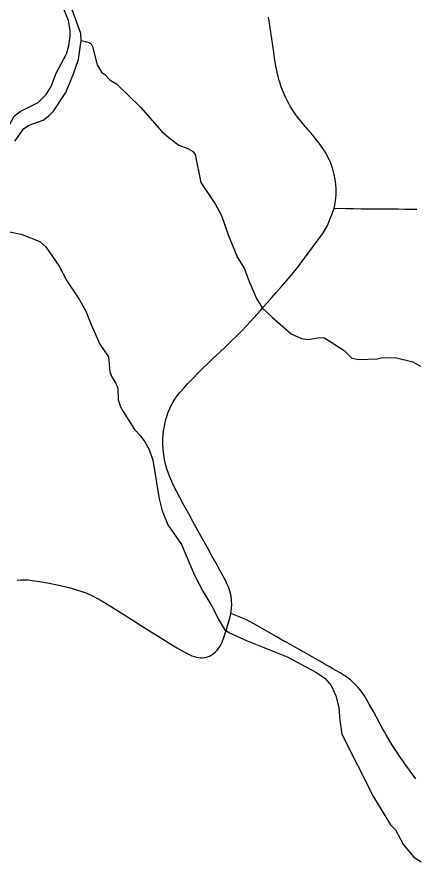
# Model space of a CAD drawing. Extents: x -19 to 366, y -4 to 359.
# Drawn here: x 140.409 to 140.926, y 193.777 to 194.893 of the extents above; entities that cross this region are included whole.
import ezdxf

# ---------------------------------------------------------------- set-up
doc = ezdxf.new("R2010")
doc.units = 0
for name, color, linetype in [('R_ROW', 7, 'Continuous'), ('R_Temp Easement', 7, 'Continuous'), ('Sheet Fence', 7, 'Continuous')]:
    doc.layers.add(name, color=color, linetype=linetype)

msp = doc.modelspace()

# ---------------------------------------------------------------- linework, layer by layer
at = {"layer": 'R_ROW'}
for points in [[(140.8199, 194.6453), (140.8204, 194.6472), (140.8216, 194.6547), (140.8221, 194.6592), (140.8224, 194.6634), (140.8224, 194.6679), (140.8224, 194.6715), (140.8221, 194.6758), (140.8217, 194.6804), (140.8209, 194.6851), (140.82, 194.6893), (140.8187, 194.6944), (140.8174, 194.6987), (140.8159, 194.7028), (140.8142, 194.7069), (140.8124, 194.7108), (140.8103, 194.7148), (140.8086, 194.7178), (140.8066, 194.7211), (140.8032, 194.7261), (140.8004, 194.7299), (140.7977, 194.7333), (140.7953, 194.7362), (140.7921, 194.7401), (140.7857, 194.7477), (140.7837, 194.7501), (140.7824, 194.7516), (140.7776, 194.7573), (140.7747, 194.7609), (140.7713, 194.7654), (140.7687, 194.769), (140.7659, 194.7731), (140.7634, 194.777), (140.761, 194.7812), (140.7589, 194.7853), (140.7573, 194.7885), (140.7555, 194.7924), (140.7541, 194.7956), (140.7527, 194.7994), (140.7509, 194.8041), (140.7493, 194.8089), (140.7483, 194.8121), (140.7472, 194.8161), (140.7464, 194.8194), (140.7454, 194.8241), (140.7444, 194.8295), (140.7439, 194.8328), (140.7423, 194.843), (140.7416, 194.8477), (140.7408, 194.8532), (140.7391, 194.8651), (140.7383, 194.8705), (140.7362, 194.8853), (140.735, 194.893)], [(140.6858, 194.1207), (140.687, 194.1272), (140.6872, 194.1323), (140.687, 194.1375), (140.6867, 194.1402), (140.6858, 194.1449), (140.6846, 194.1495), (140.6832, 194.154), (140.6814, 194.1584), (140.6789, 194.1637), (140.6762, 194.1688), (140.6723, 194.1759), (140.6668, 194.1857), (140.6619, 194.1945), (140.6564, 194.2046), (140.6498, 194.2163), (140.6435, 194.2275), (140.6367, 194.2396), (140.6313, 194.2497), (140.6251, 194.2609), (140.6197, 194.2711), (140.6155, 194.2793), (140.6109, 194.2883), (140.6094, 194.2915), (140.6065, 194.2987), (140.6035, 194.3067), (140.6017, 194.3125), (140.5999, 194.3199), (140.5989, 194.326), (140.5981, 194.3333), (140.5978, 194.3401), (140.5978, 194.3469), (140.5981, 194.352), (140.5987, 194.3575), (140.5997, 194.363), (140.6003, 194.3664), (140.6016, 194.3718), (140.6032, 194.3771), (140.6047, 194.3813), (140.6068, 194.3861), (140.609, 194.3908), (140.6108, 194.3939), (140.6135, 194.3983), (140.6165, 194.4025), (140.6198, 194.4067), (140.6249, 194.4126), (140.6298, 194.418), (140.6378, 194.4264), (140.6431, 194.4319), (140.6488, 194.4376), (140.6551, 194.4437), (140.6632, 194.4514), (140.6711, 194.4588), (140.6791, 194.4662), (140.6869, 194.4736), (140.6933, 194.4798), (140.7002, 194.4868), (140.7057, 194.4926), (140.7114, 194.4988), (140.7158, 194.5037), (140.7238, 194.5128), (140.7285, 194.518), (140.7326, 194.5225), (140.7392, 194.5299), (140.7449, 194.5364), (140.7518, 194.5441), (140.7632, 194.5574), (140.7694, 194.565), (140.7745, 194.5714), (140.7791, 194.5775), (140.8051, 194.613), (140.8114, 194.6234), (140.8199, 194.6453)], [(140.9273, 194.6438), (140.9211, 194.6438), (140.9187, 194.6438), (140.9124, 194.644), (140.903, 194.6442), (140.8942, 194.6443), (140.8851, 194.6443), (140.8764, 194.6444), (140.8657, 194.6445), (140.8554, 194.6444), (140.845, 194.6446), (140.8352, 194.6449), (140.8199, 194.6453)], [(140.4086, 194.1637), (140.4135, 194.1641), (140.4183, 194.1643), (140.4232, 194.1641), (140.4281, 194.1636), (140.4351, 194.1625), (140.448, 194.1602), (140.4608, 194.1576), (140.4665, 194.1563), (140.4793, 194.1533)], [(140.4793, 194.1533), (140.4859, 194.1514), (140.4926, 194.1493), (140.4991, 194.1468), (140.5055, 194.1441), (140.5122, 194.1407), (140.5177, 194.1376), (140.5278, 194.1313), (140.5437, 194.1214), (140.5601, 194.111), (140.5702, 194.1046), (140.5828, 194.0967), (140.5917, 194.0911), (140.6001, 194.0859), (140.6083, 194.0809), (140.6161, 194.0761), (140.6229, 194.0721), (140.6292, 194.0688), (140.6353, 194.066), (140.6384, 194.0649), (140.6415, 194.0641), (140.6466, 194.0634), (140.6494, 194.0634), (140.6522, 194.0638), (140.6557, 194.0646), (140.6582, 194.0655), (140.6606, 194.0667), (140.6632, 194.0684), (140.6657, 194.0705), (140.668, 194.0728), (140.67, 194.0753), (140.6712, 194.077), (140.6731, 194.0802), (140.6747, 194.0836), (140.6769, 194.0894), (140.6794, 194.0974), (140.6807, 194.1014), (140.6813, 194.1033), (140.6846, 194.1146), (140.6858, 194.1207)], [(140.8655, 194.0031), (140.8628, 194.0079), (140.8592, 194.0139), (140.8561, 194.0184), (140.8533, 194.0221), (140.851, 194.0248), (140.848, 194.028), (140.8447, 194.0313), (140.841, 194.0346), (140.8345, 194.0394), (140.8328, 194.0405), (140.8276, 194.0437), (140.8221, 194.047), (140.8184, 194.0491), (140.8136, 194.0519), (140.8085, 194.0548), (140.8045, 194.0571), (140.7684, 194.0775), (140.7593, 194.0827), (140.7526, 194.0863), (140.7446, 194.0908), (140.7355, 194.0959), (140.7265, 194.1011), (140.7165, 194.1068), (140.7053, 194.113), (140.6858, 194.1207)], [(140.9259, 193.9067), (140.9185, 193.9166), (140.9154, 193.9208), (140.9127, 193.9245), (140.9102, 193.9282), (140.907, 193.9327), (140.9038, 193.9373), (140.9016, 193.9406), (140.8981, 193.9458), (140.8948, 193.9511), (140.8922, 193.9554), (140.8875, 193.9633), (140.8852, 193.9672), (140.8827, 193.9719), (140.8792, 193.9782), (140.8708, 193.9935), (140.8682, 193.9982), (140.8655, 194.0031)]]:
    msp.add_lwpolyline(points, dxfattribs=at)
at = {"layer": 'R_Temp Easement'}
for points in [[(140.3636, 194.7121), (140.3878, 194.7321), (140.3923, 194.7394), (140.3955, 194.7471), (140.405, 194.7647), (140.4125, 194.7709), (140.4361, 194.7827), (140.4465, 194.7927), (140.4531, 194.8031), (140.4596, 194.8206), (140.4728, 194.8455), (140.476, 194.8558), (140.4777, 194.8684), (140.4775, 194.8756), (140.4754, 194.8888), (140.4643, 194.9163)], [(140.4056, 194.7326), (140.4176, 194.749), (140.4244, 194.7532), (140.4426, 194.7597), (140.4501, 194.7651), (140.4561, 194.7711), (140.4719, 194.7955), (140.482, 194.8198), (140.4884, 194.838), (140.492, 194.8627), (140.4912, 194.8718), (140.4733, 194.9218)], [(140.492, 194.8627), (140.5024, 194.8601), (140.5047, 194.8586), (140.5066, 194.8552), (140.5127, 194.8314), (140.5181, 194.822), (140.5227, 194.8187), (140.5293, 194.8116), (140.5377, 194.8068), (140.5688, 194.7766), (140.5966, 194.7448), (140.6058, 194.7366), (140.6184, 194.7273), (140.6302, 194.723), (140.6363, 194.7193), (140.6398, 194.7152), (140.6472, 194.6789), (140.6655, 194.6511), (140.6737, 194.6361), (140.6824, 194.6112), (140.6947, 194.5818), (140.7032, 194.5679), (140.7096, 194.5505), (140.7194, 194.5287), (140.7268, 194.5167), (140.7398, 194.504), (140.7644, 194.4828), (140.7777, 194.4769), (140.7857, 194.4755), (140.8015, 194.4781), (140.8076, 194.4778), (140.8328, 194.4615), (140.8428, 194.4515), (140.8519, 194.4497), (140.8757, 194.4505), (140.8809, 194.4517), (140.8991, 194.4524), (140.9218, 194.4467), (140.9318, 194.441)], [(140.3902, 194.6168), (140.4138, 194.6119), (140.4381, 194.6024), (140.4458, 194.5954), (140.4632, 194.5706), (140.4734, 194.5514), (140.4897, 194.527), (140.4979, 194.5124), (140.5042, 194.4958), (140.516, 194.4694), (140.5273, 194.4529), (140.5291, 194.4336), (140.5315, 194.4272), (140.5369, 194.4186), (140.5393, 194.4125), (140.5396, 194.3974), (140.5427, 194.3883), (140.5462, 194.3823), (140.561, 194.359), (140.5687, 194.3508), (140.5745, 194.3429), (140.58, 194.3332), (140.5848, 194.3192), (140.5928, 194.2692), (140.5969, 194.2538), (140.6044, 194.2353), (140.6218, 194.2098), (140.6388, 194.1702), (140.6497, 194.1495), (140.6625, 194.1281), (140.6696, 194.1138), (140.6778, 194.0999), (140.6835, 194.0962), (140.7071, 194.0852), (140.7589, 194.0645), (140.7963, 194.0446), (140.8077, 194.0369), (140.8162, 194.0275), (140.8221, 194.014), (140.8262, 193.9989), (140.8272, 193.9822), (140.8298, 193.9644), (140.8709, 193.8831), (140.893, 193.8471), (140.8996, 193.8404), (140.9098, 193.8212), (140.9233, 193.8051), (140.9328, 193.7992)]]:
    msp.add_lwpolyline(points, dxfattribs=at)
at = {"layer": 'Sheet Fence'}
for points in [[(146.7783, 1.697), (146.5788, 10.3131), (146.3785, 18.9294), (146.1776, 27.5458), (145.9759, 36.1624), (145.7736, 44.7791), (145.5705, 53.396), (145.3668, 62.013), (145.1624, 70.6301), (144.9572, 79.2474), (144.7514, 87.8648), (144.5449, 96.4823), (144.3377, 105.1), (144.1299, 113.7179), (143.9213, 122.3359), (143.712, 130.954), (143.5021, 139.5723), (143.2915, 148.1907), (143.0802, 156.8092), (142.8682, 165.4279), (142.6555, 174.0468), (142.4422, 182.6658), (142.2282, 191.2849), (142.0135, 199.9042), (141.7981, 208.5236), (141.582, 217.1432), (141.3653, 225.7629), (141.1479, 234.3828), (140.9298, 243.0028), (140.711, 251.623), (140.4916, 260.2433), (140.2715, 268.8638), (140.0508, 277.4844), (139.8293, 286.1051), (139.6072, 294.726), (139.3845, 303.3471), (139.161, 311.9683), (138.937, 320.5896), (138.7122, 329.2111), (138.4868, 337.8328), (138.2607, 346.4546)], [(0, 189.5162), (7.1121, 189.5206), (14.2243, 189.5339), (21.3364, 189.556), (28.4484, 189.5869), (35.5605, 189.6267), (42.6725, 189.6754), (49.7844, 189.7329), (56.8962, 189.7992), (64.0079, 189.8744), (71.1196, 189.9584), (78.2311, 190.0512), (85.3425, 190.1529), (92.4538, 190.2635), (99.5649, 190.3829), (106.6759, 190.5111), (113.7867, 190.6482), (120.8974, 190.7941), (128.0078, 190.9489), (135.1181, 191.1125), (142.2282, 191.2849), (149.338, 191.4662), (156.4476, 191.6563), (163.5569, 191.8553), (170.666, 192.0631), (177.7749, 192.2798), (184.8835, 192.5053), (191.9917, 192.7396), (199.0997, 192.9828), (206.2074, 193.2348), (213.3147, 193.4956), (220.4218, 193.7653), (227.5285, 194.0438), (234.6348, 194.3312), (241.7408, 194.6274), (248.8464, 194.9324), (255.9516, 195.2463), (263.0564, 195.569), (270.1608, 195.9005), (277.2648, 196.2409), (284.3683, 196.5901), (291.4715, 196.9481), (298.5741, 197.315), (305.6763, 197.6907), (312.7781, 198.0753), (319.8793, 198.4686), (326.9801, 198.8708), (334.0804, 199.2818), (341.1801, 199.7017)]]:
    msp.add_spline(points, degree=3, dxfattribs=at)

doc.saveas('drawing.dxf')
